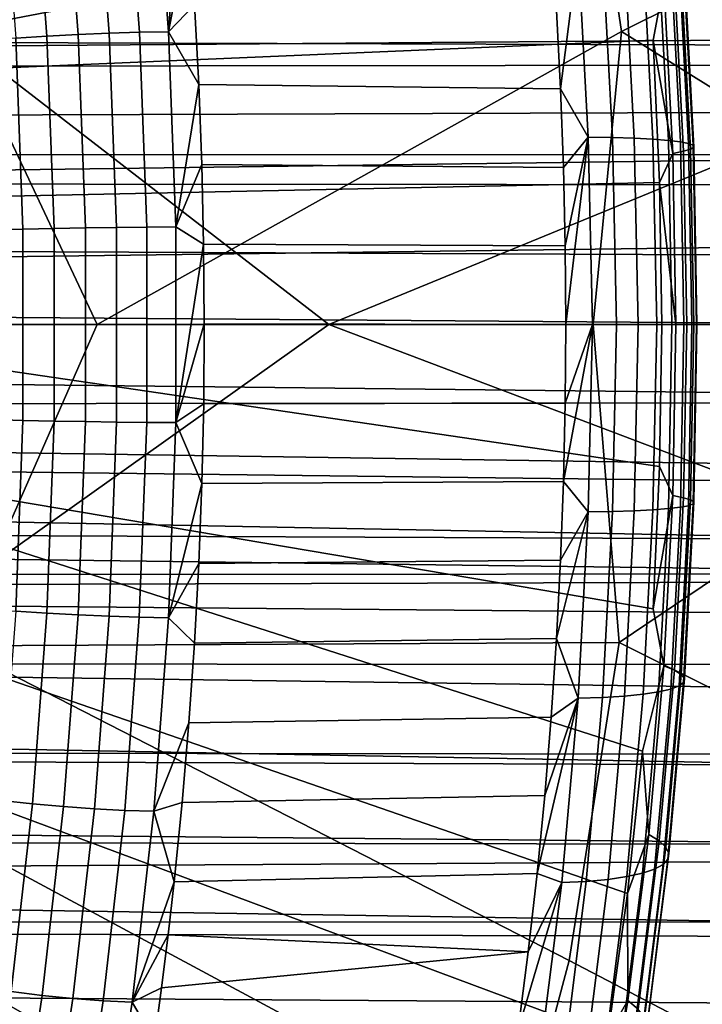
# Model space of a CAD drawing. Header units: metres. Extents: x -240 to 45, y -77 to 27.
# Tile 545 of 656: x -167.7 to -166.44, y -1.26 to 0.56. Entities that reach past the tile are written whole.
import ezdxf

# ---------------------------------------------------------------- set-up
doc = ezdxf.new("R2010")
doc.units = ezdxf.units.M
doc.layers.add('solid_102011X2', color=7, linetype='CONTINUOUS')

msp = doc.modelspace()

# ---------------------------------------------------------------- linework, layer by layer
at = {"layer": 'solid_102011X2'}
for points in [[(-166.829422, 1.715995, 317.413361), (-166.678741, 1.128871, 317.507141), (-167.816666, 0.547114, 316.072815), (-167.904434, 1.140906, 316.01709)], [(-165.583893, 1.697762, 318.887085), (-165.433044, 1.116876, 318.978271), (-166.590897, 0.541343, 317.56134), (-166.678741, 1.128871, 317.507141)], [(-168.320236, 0.448846, 294.012695), (-168.338364, 0.671054, 293.982544), (-166.615921, 1.312201, 296.970276), (-166.57988, 1.050435, 297.031464)], [(-166.678741, 1.128871, 317.507141), (-166.590897, 0.541343, 317.56134), (-167.559082, 0, 316.373596), (-167.816666, 0.547114, 316.072815)], [(-165.433044, 1.116876, 318.978271), (-165.345108, 0.53559, 319.030975), (-165.725067, 0, 318.572296), (-166.590897, 0.541343, 317.56134)], [(-166.540543, 0.941453, 297.106873), (-166.552017, 0.788092, 297.078796), (-168.320236, 0.448846, 294.012695), (-166.57988, 1.050435, 297.031464)], [(-165.85936, 1.02933, 354.862396), (-167.787216, 1.040688, 353.621887), (-167.805511, 0.520484, 353.646332), (-165.877136, 0.514804, 354.886841)], [(-167.536942, 0.537875, 298.252777), (-167.563797, 0.893389, 298.208069), (-167.62085, 0.889287, 298.216309), (-167.594101, 0.535396, 298.260803)], [(-167.481049, 0.539668, 298.238251), (-167.507996, 0.896357, 298.19339), (-167.563797, 0.893389, 298.208069), (-167.536942, 0.537875, 298.252777)], [(-167.42717, 0.540751, 298.217377), (-167.454178, 0.898149, 298.172424), (-167.507996, 0.896357, 298.19339), (-167.481049, 0.539668, 298.238251)], [(-167.42717, 0.540751, 298.217377), (-167.4021, 0.884267, 298.14801), (-167.454178, 0.898149, 298.172424)], [(-167.651779, 0.532263, 298.262207), (-167.678375, 0.884104, 298.217957), (-167.735611, 0.877909, 298.213013), (-167.709198, 0.52852, 298.256958)], [(-167.594101, 0.535396, 298.260803), (-167.62085, 0.889287, 298.216309), (-167.678375, 0.884104, 298.217957), (-167.651779, 0.532263, 298.262207)], [(-167.42717, 0.540751, 298.217377), (-167.389572, 0.737296, 298.168854), (-167.4021, 0.884267, 298.14801)], [(-166.512756, 0.630106, 297.154083), (-166.532211, 0.525326, 297.112427), (-168.320236, 0.448846, 294.012695), (-166.552017, 0.788092, 297.078796)], [(-167.42717, 0.540751, 298.217377), (-167.379349, 0.590225, 298.185883), (-167.389572, 0.737296, 298.168854)], [(-166.670837, 0.689942, 297.74115), (-166.710861, 0.579956, 297.785645), (-166.703278, 0.435068, 297.798492)], [(-166.652466, 0.34588, 297.772369), (-166.670837, 0.689942, 297.74115), (-166.703278, 0.435068, 297.798492)], [(-166.607361, 0.345119, 297.733246), (-166.625702, 0.688429, 297.702087), (-166.670837, 0.689942, 297.74115), (-166.652466, 0.34588, 297.772369)], [(-166.567245, 0.343874, 297.689026), (-166.58551, 0.685952, 297.65799), (-166.625702, 0.688429, 297.702087), (-166.607361, 0.345119, 297.733246)], [(-166.532684, 0.342162, 297.64035), (-166.550858, 0.682547, 297.609467), (-166.58551, 0.685952, 297.65799), (-166.567245, 0.343874, 297.689026)], [(-166.504181, 0.340009, 297.587921), (-166.522232, 0.678263, 297.557251), (-166.550858, 0.682547, 297.609467), (-166.532684, 0.342162, 297.64035)], [(-166.482117, 0.337444, 297.532501), (-166.500031, 0.67316, 297.502045), (-166.522232, 0.678263, 297.557251), (-166.504181, 0.340009, 297.587921)], [(-166.466812, 0.334504, 297.474854), (-166.484589, 0.667312, 297.444672), (-166.500031, 0.67316, 297.502045), (-166.482117, 0.337444, 297.532501)], [(-173.067184, 0.473662, 302.11026), (-173.072586, 0.578627, 302.101257), (-166.100082, 0.66399, 297.899994), (-166.06572, 0.527505, 297.897369)], [(-166.458511, 0.331232, 297.415802), (-166.476105, 0.660801, 297.385925), (-166.484589, 0.667312, 297.444672), (-166.466812, 0.334504, 297.474854)], [(-166.457306, 0.327673, 297.356232), (-166.474716, 0.653721, 297.32666), (-166.476105, 0.660801, 297.385925), (-166.458511, 0.331232, 297.415802)], [(-165.655228, 0.645665, 298.810669), (-177.45076, 0.624427, 305.900574), (-177.436157, 0.467466, 305.907227), (-165.624359, 0.479306, 298.80896)], [(-166.495972, 0.315804, 297.182587), (-166.512756, 0.630106, 297.154083), (-166.493164, 0.638263, 297.2099), (-166.476166, 0.319904, 297.23877)], [(-166.476166, 0.319904, 297.23877), (-166.493164, 0.638263, 297.2099), (-166.480423, 0.646172, 297.2677), (-166.463211, 0.323879, 297.296906)], [(-166.463211, 0.323879, 297.296906), (-166.480423, 0.646172, 297.2677), (-166.474716, 0.653721, 297.32666), (-166.457306, 0.327673, 297.356232)], [(-166.495972, 0.315804, 297.182587), (-166.532211, 0.525326, 297.112427), (-166.512756, 0.630106, 297.154083)], [(-167.42717, 0.540751, 298.217377), (-167.371399, 0.443004, 298.199097), (-167.379349, 0.590225, 298.185883)], [(-166.703278, 0.435068, 297.798492), (-166.710861, 0.579956, 297.785645), (-167.379349, 0.590225, 298.185883), (-167.371399, 0.443004, 298.199097)], [(-167.816666, 0.547114, 316.072815), (-167.559082, 0, 316.373596), (-167.820618, -0.59339, 316.070679), (-168.475739, 0, 315.238678)], [(-173.062866, 0.368671, 302.117432), (-173.067184, 0.473662, 302.11026), (-166.06572, 0.527505, 297.897369), (-166.039459, 0.392424, 297.895355)], [(-167.695938, 0.17626, 298.279053), (-167.709198, 0.52852, 298.256958), (-167.765594, 0.524216, 298.245148), (-167.752441, 0.174822, 298.267029)], [(-167.638428, 0.177511, 298.284454), (-167.651779, 0.532263, 298.262207), (-167.709198, 0.52852, 298.256958), (-167.695938, 0.17626, 298.279053)], [(-167.580673, 0.178558, 298.283173), (-167.594101, 0.535396, 298.260803), (-167.651779, 0.532263, 298.262207), (-167.638428, 0.177511, 298.284454)], [(-167.523438, 0.179386, 298.275269), (-167.536942, 0.537875, 298.252777), (-167.594101, 0.535396, 298.260803), (-167.580673, 0.178558, 298.283173)], [(-166.590897, 0.541343, 317.56134), (-166.643051, 0, 317.483612), (-167.559082, 0, 316.373596)], [(-167.467499, 0.179986, 298.260773), (-167.481049, 0.539668, 298.238251), (-167.536942, 0.537875, 298.252777), (-167.523438, 0.179386, 298.275269)], [(-167.413605, 0.180348, 298.23996), (-167.42717, 0.540751, 298.217377), (-167.481049, 0.539668, 298.238251), (-167.467499, 0.179986, 298.260773)], [(-167.413605, 0.180348, 298.23996), (-167.371399, 0.443004, 298.199097), (-167.42717, 0.540751, 298.217377)], [(-166.590897, 0.541343, 317.56134), (-165.725067, 0, 318.572296), (-166.643051, 0, 317.483612)], [(-167.805511, 0.520484, 353.646332), (-168.60611, 0, 353.133453), (-167.806427, -0.479905, 353.647552), (-167.130966, 0, 354.096191)], [(-168.320236, 0.448846, 294.012695), (-166.532211, 0.525326, 297.112427), (-166.520386, 0.26244, 297.132538), (-168.309326, 0.224867, 294.030853)], [(-165.877136, 0.514804, 354.886841), (-167.805511, 0.520484, 353.646332), (-167.130966, 0, 354.096191)], [(-165.877136, 0.514804, 354.886841), (-167.130966, 0, 354.096191), (-165.878021, -0.474667, 354.888062), (-165.655441, 0, 355.039154)], [(-166.495972, 0.315804, 297.182587), (-166.520386, 0.26244, 297.132538), (-166.532211, 0.525326, 297.112427)], [(-165.624359, 0.479306, 298.80896), (-177.436157, 0.467466, 305.907227), (-177.425766, 0.311099, 305.911896), (-165.602753, 0.313903, 298.80777)], [(-167.413605, 0.180348, 298.23996), (-167.365723, 0.295737, 298.208557), (-167.371399, 0.443004, 298.199097)], [(-166.697876, 0.29007, 297.807678), (-166.703278, 0.435068, 297.798492), (-167.371399, 0.443004, 298.199097), (-167.365723, 0.295737, 298.208557)], [(-166.652466, 0.34588, 297.772369), (-166.703278, 0.435068, 297.798492), (-166.697876, 0.29007, 297.807678)], [(-173.059631, 0.26366, 302.122833), (-173.062866, 0.368671, 302.117432), (-166.039459, 0.392424, 297.895355), (-166.02095, 0.258174, 297.89389)], [(-166.652466, 0.34588, 297.772369), (-166.697876, 0.29007, 297.807678), (-166.694626, 0.145012, 297.813171)], [(-166.652466, 0.34588, 297.772369), (-166.694626, 0.145012, 297.813171), (-166.693542, 0, 297.815002)], [(-166.644485, 0, 297.781403), (-166.652466, 0.34588, 297.772369), (-166.693542, 0, 297.815002)], [(-166.599762, 0, 297.742218), (-166.607361, 0.345119, 297.733246), (-166.652466, 0.34588, 297.772369), (-166.644485, 0, 297.781403)], [(-166.560013, 0, 297.697998), (-166.567245, 0.343874, 297.689026), (-166.607361, 0.345119, 297.733246), (-166.599762, 0, 297.742218)], [(-166.525787, 0, 297.649353), (-166.532684, 0.342162, 297.64035), (-166.567245, 0.343874, 297.689026), (-166.560013, 0, 297.697998)], [(-166.497589, 0, 297.597015), (-166.504181, 0.340009, 297.587921), (-166.532684, 0.342162, 297.64035), (-166.525787, 0, 297.649353)], [(-166.475784, 0, 297.541687), (-166.482117, 0.337444, 297.532501), (-166.504181, 0.340009, 297.587921), (-166.497589, 0, 297.597015)], [(-166.460709, 0, 297.484161), (-166.466812, 0.334504, 297.474854), (-166.482117, 0.337444, 297.532501), (-166.475784, 0, 297.541687)], [(-166.452576, 0, 297.425262), (-166.458511, 0.331232, 297.415802), (-166.466812, 0.334504, 297.474854), (-166.460709, 0, 297.484161)], [(-166.457458, 0, 297.306702), (-166.463211, 0.323879, 297.296906), (-166.457306, 0.327673, 297.356232), (-166.451477, 0, 297.366119)], [(-166.451477, 0, 297.366119), (-166.457306, 0.327673, 297.356232), (-166.458511, 0.331232, 297.415802), (-166.452576, 0, 297.425262)], [(-165.602753, 0.313903, 298.80777), (-177.425766, 0.311099, 305.911896), (-177.419525, 0.15524, 305.914673)], [(-165.602753, 0.313903, 298.80777), (-177.419525, 0.15524, 305.914673), (-177.417419, 0.000006, 305.915588), (-165.590195, 0.152932, 298.806976)], [(-166.490356, 0, 297.192108), (-166.520386, 0.26244, 297.132538), (-166.495972, 0.315804, 297.182587)], [(-166.490356, 0, 297.192108), (-166.495972, 0.315804, 297.182587), (-166.476166, 0.319904, 297.23877), (-166.47049, 0, 297.248413)], [(-166.47049, 0, 297.248413), (-166.476166, 0.319904, 297.23877), (-166.463211, 0.323879, 297.296906), (-166.457458, 0, 297.306702)], [(-167.413605, 0.180348, 298.23996), (-167.362305, 0.148387, 298.214233), (-167.365723, 0.295737, 298.208557)], [(-166.694626, 0.145012, 297.813171), (-166.697876, 0.29007, 297.807678), (-167.365723, 0.295737, 298.208557), (-167.362305, 0.148387, 298.214233)], [(-173.059631, 0.26366, 302.122833), (-166.02095, 0.258174, 297.89389), (-166.010071, 0.126947, 297.892944), (-173.057465, 0.158632, 302.126465)], [(-166.520386, 0.26244, 297.132538), (-166.516449, 0, 297.139191), (-168.305695, 0, 294.036896), (-168.309326, 0.224867, 294.030853)], [(-166.490356, 0, 297.192108), (-166.516449, 0, 297.139191), (-166.520386, 0.26244, 297.132538)], [(-167.695953, -0.176972, 298.279022), (-167.695938, 0.17626, 298.279053), (-167.752441, 0.174822, 298.267029), (-167.752457, -0.175528, 298.267029)], [(-167.638443, -0.178228, 298.284424), (-167.638428, 0.177511, 298.284454), (-167.695938, 0.17626, 298.279053), (-167.695953, -0.176972, 298.279022)], [(-167.580673, -0.179278, 298.283142), (-167.580673, 0.178558, 298.283173), (-167.638428, 0.177511, 298.284454), (-167.638443, -0.178228, 298.284424)], [(-167.523453, -0.18011, 298.275238), (-167.523438, 0.179386, 298.275269), (-167.580673, 0.178558, 298.283173), (-167.580673, -0.179278, 298.283142)], [(-167.467514, -0.180711, 298.260773), (-167.467499, 0.179986, 298.260773), (-167.523438, 0.179386, 298.275269), (-167.523453, -0.18011, 298.275238)], [(-167.41362, -0.181075, 298.239929), (-167.413605, 0.180348, 298.23996), (-167.467499, 0.179986, 298.260773), (-167.467514, -0.180711, 298.260773)], [(-167.41362, -0.181075, 298.239929), (-167.362305, 0.148387, 298.214233), (-167.413605, 0.180348, 298.23996)], [(-165.586319, -0.000012, 298.806732), (-165.590195, 0.152932, 298.806976), (-177.417419, 0.000006, 305.915588)], [(-173.057465, 0.158632, 302.126465), (-166.010071, 0.126947, 297.892944), (-166.006607, -0.000026, 297.892639), (-173.056381, 0.053549, 302.128265)], [(-167.41362, -0.181075, 298.239929), (-167.36116, 0.001021, 298.216156), (-167.362305, 0.148387, 298.214233)], [(-166.693542, 0, 297.815002), (-166.694626, 0.145012, 297.813171), (-167.362305, 0.148387, 298.214233), (-167.36116, 0.001021, 298.216156)], [(-173.056381, 0.053549, 302.128265), (-166.006607, -0.000026, 297.892639), (-166.010193, -0.129811, 297.892944), (-173.056366, -0.051635, 302.128265)], [(-165.58963, -0.143955, 298.806854), (-165.586319, -0.000012, 298.806732), (-177.417419, 0.000006, 305.915588), (-177.419525, -0.154993, 305.914703)], [(-168.305695, 0, 294.036896), (-166.520386, -0.262414, 297.132538), (-166.532211, -0.525265, 297.112427), (-168.309326, -0.224867, 294.030853)], [(-168.305695, 0, 294.036896), (-166.516449, 0, 297.139191), (-166.520386, -0.262414, 297.132538)], [(-167.130966, 0, 354.096191), (-167.806427, -0.479905, 353.647552), (-165.878021, -0.474667, 354.888062)], [(-167.41362, -0.181075, 298.239929), (-167.362274, -0.146349, 298.214294), (-167.36116, 0.001021, 298.216156)], [(-166.694626, -0.145011, 297.813171), (-166.693542, 0, 297.815002), (-167.36116, 0.001021, 298.216156), (-167.362274, -0.146349, 298.214294)], [(-166.644485, 0, 297.781403), (-166.693542, 0, 297.815002), (-166.694626, -0.145011, 297.813171)], [(-166.490356, 0, 297.192108), (-166.495972, -0.315802, 297.182587), (-166.520386, -0.262414, 297.132538), (-166.516449, 0, 297.139191)], [(-166.594849, -0.587131, 317.559296), (-167.820618, -0.59339, 316.070679), (-167.559082, 0, 316.373596), (-166.643051, 0, 317.483612)], [(-166.644485, 0, 297.781403), (-166.694626, -0.145011, 297.813171), (-166.697876, -0.290064, 297.807678)], [(-166.652466, -0.345877, 297.772369), (-166.644485, 0, 297.781403), (-166.697876, -0.290064, 297.807678)], [(-166.607361, -0.345116, 297.733246), (-166.599762, 0, 297.742218), (-166.644485, 0, 297.781403), (-166.652466, -0.345877, 297.772369)], [(-166.594849, -0.587131, 317.559296), (-166.643051, 0, 317.483612), (-165.725067, 0, 318.572296)], [(-166.567245, -0.343871, 297.689026), (-166.560013, 0, 297.697998), (-166.599762, 0, 297.742218), (-166.607361, -0.345116, 297.733246)], [(-165.441971, -1.162151, 318.973206), (-166.594849, -0.587131, 317.559296), (-165.725067, 0, 318.572296), (-165.34906, -0.580892, 319.028992)], [(-166.532684, -0.34216, 297.64035), (-166.525787, 0, 297.649353), (-166.560013, 0, 297.697998), (-166.567245, -0.343871, 297.689026)], [(-166.504181, -0.340006, 297.587921), (-166.497589, 0, 297.597015), (-166.525787, 0, 297.649353), (-166.532684, -0.34216, 297.64035)], [(-166.482117, -0.337441, 297.532501), (-166.475784, 0, 297.541687), (-166.497589, 0, 297.597015), (-166.504181, -0.340006, 297.587921)], [(-166.495972, -0.315802, 297.182587), (-166.490356, 0, 297.192108), (-166.47049, 0, 297.248413), (-166.476166, -0.319901, 297.23877)], [(-166.466812, -0.334502, 297.474854), (-166.460709, 0, 297.484161), (-166.475784, 0, 297.541687), (-166.482117, -0.337441, 297.532501)], [(-166.476166, -0.319901, 297.23877), (-166.47049, 0, 297.248413), (-166.457458, 0, 297.306702), (-166.463211, -0.323877, 297.296906)], [(-166.458511, -0.331229, 297.415802), (-166.452576, 0, 297.425262), (-166.460709, 0, 297.484161), (-166.466812, -0.334502, 297.474854)], [(-166.463211, -0.323877, 297.296906), (-166.457458, 0, 297.306702), (-166.451477, 0, 297.366119), (-166.457306, -0.327671, 297.356232)], [(-166.457306, -0.327671, 297.356232), (-166.451477, 0, 297.366119), (-166.452576, 0, 297.425262), (-166.458511, -0.331229, 297.415802)], [(-173.056366, -0.051635, 302.128265), (-166.010193, -0.129811, 297.892944), (-166.021408, -0.261996, 297.893951), (-173.057434, -0.156937, 302.126495)], [(-165.553009, -0.230133, 298.778168), (-165.58963, -0.143955, 298.806854), (-177.419525, -0.154993, 305.914703), (-165.601288, -0.298065, 298.80777)], [(-166.694626, -0.145011, 297.813171), (-167.362274, -0.146349, 298.214294), (-167.365662, -0.293712, 298.208649), (-166.697876, -0.290064, 297.807678)], [(-165.621902, -0.460373, 298.809082), (-165.601288, -0.298065, 298.80777), (-177.419525, -0.154993, 305.914703), (-177.425751, -0.310639, 305.911926)], [(-173.057434, -0.156937, 302.126495), (-166.021408, -0.261996, 297.893951), (-166.040573, -0.396966, 297.89563), (-173.059586, -0.262272, 302.122894)], [(-167.41362, -0.181075, 298.239929), (-167.365662, -0.293712, 298.208649), (-167.362274, -0.146349, 298.214294)], [(-167.709244, -0.529227, 298.256897), (-167.695953, -0.176972, 298.279022), (-167.752457, -0.175528, 298.267029), (-167.76564, -0.524917, 298.245087)], [(-167.651825, -0.532975, 298.262146), (-167.638443, -0.178228, 298.284424), (-167.695953, -0.176972, 298.279022), (-167.709244, -0.529227, 298.256897)], [(-167.594147, -0.536111, 298.260742), (-167.580673, -0.179278, 298.283142), (-167.638443, -0.178228, 298.284424), (-167.651825, -0.532975, 298.262146)], [(-167.536972, -0.538594, 298.252716), (-167.523453, -0.18011, 298.275238), (-167.580673, -0.179278, 298.283142), (-167.594147, -0.536111, 298.260742)], [(-167.481094, -0.540389, 298.23819), (-167.467514, -0.180711, 298.260773), (-167.523453, -0.18011, 298.275238), (-167.536972, -0.538594, 298.252716)], [(-167.427216, -0.541474, 298.217316), (-167.41362, -0.181075, 298.239929), (-167.467514, -0.180711, 298.260773), (-167.481094, -0.540389, 298.23819)], [(-167.427216, -0.541474, 298.217316), (-167.365662, -0.293712, 298.208649), (-167.41362, -0.181075, 298.239929)], [(-168.309326, -0.224867, 294.030853), (-166.552002, -0.788013, 297.078796), (-166.579865, -1.050358, 297.031494), (-168.320236, -0.448846, 294.012695)], [(-166.512756, -0.630106, 297.154083), (-166.552002, -0.788013, 297.078796), (-168.309326, -0.224867, 294.030853), (-166.532211, -0.525265, 297.112427)], [(-173.062836, -0.367552, 302.117523), (-173.059586, -0.262272, 302.122894), (-166.040573, -0.396966, 297.89563)], [(-166.495972, -0.315802, 297.182587), (-166.532211, -0.525265, 297.112427), (-166.520386, -0.262414, 297.132538)], [(-166.697876, -0.290064, 297.807678), (-167.365662, -0.293712, 298.208649), (-167.371307, -0.441002, 298.199249), (-166.703278, -0.435056, 297.798492)], [(-166.652466, -0.345877, 297.772369), (-166.697876, -0.290064, 297.807678), (-166.703278, -0.435056, 297.798492)], [(-167.427216, -0.541474, 298.217316), (-167.371307, -0.441002, 298.199249), (-167.365662, -0.293712, 298.208649)], [(-165.621902, -0.460373, 298.809082), (-177.425751, -0.310639, 305.911926), (-177.436111, -0.466818, 305.907257)], [(-166.512756, -0.630106, 297.154083), (-166.532211, -0.525265, 297.112427), (-166.495972, -0.315802, 297.182587)], [(-166.512756, -0.630106, 297.154083), (-166.495972, -0.315802, 297.182587), (-166.476166, -0.319901, 297.23877), (-166.493164, -0.638263, 297.2099)], [(-166.493164, -0.638263, 297.2099), (-166.476166, -0.319901, 297.23877), (-166.463211, -0.323877, 297.296906), (-166.480423, -0.646172, 297.2677)], [(-166.480423, -0.646172, 297.2677), (-166.463211, -0.323877, 297.296906), (-166.457306, -0.327671, 297.356232), (-166.474716, -0.653721, 297.32663)], [(-166.625702, -0.688429, 297.702087), (-166.607361, -0.345116, 297.733246), (-166.652466, -0.345877, 297.772369), (-166.670837, -0.689942, 297.74115)], [(-166.58551, -0.685952, 297.65799), (-166.567245, -0.343871, 297.689026), (-166.607361, -0.345116, 297.733246), (-166.625702, -0.688429, 297.702087)], [(-166.550858, -0.682547, 297.609467), (-166.532684, -0.34216, 297.64035), (-166.567245, -0.343871, 297.689026), (-166.58551, -0.685952, 297.65799)], [(-166.522232, -0.678263, 297.557251), (-166.504181, -0.340006, 297.587921), (-166.532684, -0.34216, 297.64035), (-166.550858, -0.682547, 297.609467)], [(-166.500031, -0.67316, 297.502045), (-166.482117, -0.337441, 297.532501), (-166.504181, -0.340006, 297.587921), (-166.522232, -0.678263, 297.557251)], [(-166.484589, -0.667312, 297.444672), (-166.466812, -0.334502, 297.474854), (-166.482117, -0.337441, 297.532501), (-166.500031, -0.67316, 297.502045)], [(-166.476105, -0.660801, 297.385925), (-166.458511, -0.331229, 297.415802), (-166.466812, -0.334502, 297.474854), (-166.484589, -0.667312, 297.444672)], [(-166.474716, -0.653721, 297.32663), (-166.457306, -0.327671, 297.356232), (-166.458511, -0.331229, 297.415802), (-166.476105, -0.660801, 297.385925)], [(-166.652466, -0.345877, 297.772369), (-166.703278, -0.435056, 297.798492), (-166.710861, -0.579937, 297.785645)], [(-166.670837, -0.689942, 297.74115), (-166.652466, -0.345877, 297.772369), (-166.710861, -0.579937, 297.785645)], [(-173.062836, -0.367552, 302.117523), (-166.040573, -0.396966, 297.89563), (-166.068085, -0.534949, 297.897919), (-173.067154, -0.472821, 302.110321)], [(-166.703278, -0.435056, 297.798492), (-167.371307, -0.441002, 298.199249), (-167.379227, -0.588254, 298.186066), (-166.710861, -0.579937, 297.785645)], [(-168.338364, -0.671054, 293.982544), (-168.320236, -0.448846, 294.012695), (-166.579865, -1.050358, 297.031494), (-166.615906, -1.312135, 296.970306)], [(-167.427216, -0.541474, 298.217316), (-167.379227, -0.588254, 298.186066), (-167.371307, -0.441002, 298.199249)], [(-165.652161, -0.627647, 298.810913), (-165.621902, -0.460373, 298.809082), (-177.436111, -0.466818, 305.907257), (-177.450653, -0.623609, 305.900604)], [(-173.067154, -0.472821, 302.110321), (-166.068085, -0.534949, 297.897919), (-166.103806, -0.673311, 297.900848), (-173.072556, -0.578048, 302.101318)], [(-165.878021, -0.474667, 354.888062), (-167.806427, -0.479905, 353.647552), (-167.789078, -1.0002, 353.624359), (-165.861176, -0.989284, 354.864899)], [(-167.678436, -0.88481, 298.217865), (-167.651825, -0.532975, 298.262146), (-167.709244, -0.529227, 298.256897), (-167.735672, -0.878611, 298.212921)], [(-167.620911, -0.889997, 298.216187), (-167.594147, -0.536111, 298.260742), (-167.651825, -0.532975, 298.262146), (-167.678436, -0.88481, 298.217865)], [(-167.563873, -0.894102, 298.207977), (-167.536972, -0.538594, 298.252716), (-167.594147, -0.536111, 298.260742), (-167.620911, -0.889997, 298.216187)], [(-167.508072, -0.897072, 298.193268), (-167.481094, -0.540389, 298.23819), (-167.536972, -0.538594, 298.252716), (-167.563873, -0.894102, 298.207977)], [(-167.454254, -0.898865, 298.172333), (-167.427216, -0.541474, 298.217316), (-167.481094, -0.540389, 298.23819), (-167.508072, -0.897072, 298.193268)], [(-167.427216, -0.541474, 298.217316), (-167.454254, -0.898865, 298.172333), (-167.389435, -0.735365, 298.169098), (-167.379227, -0.588254, 298.186066)], [(-173.072556, -0.578048, 302.101318), (-166.103806, -0.673311, 297.900848), (-166.148514, -0.813664, 297.90451), (-173.079056, -0.683134, 302.090515)], [(-166.710861, -0.579937, 297.785645), (-167.379227, -0.588254, 298.186066), (-167.389435, -0.735365, 298.169098), (-166.720627, -0.724744, 297.769073)], [(-166.670837, -0.689942, 297.74115), (-166.710861, -0.579937, 297.785645), (-166.720627, -0.724744, 297.769073)], [(-166.843491, -1.761717, 317.404785), (-167.913361, -1.187155, 316.011719), (-167.820618, -0.59339, 316.070679), (-166.687668, -1.174633, 317.501953)], [(-166.687668, -1.174633, 317.501953), (-167.820618, -0.59339, 316.070679), (-166.594849, -0.587131, 317.559296)], [(-165.597961, -1.742998, 318.878723), (-166.687668, -1.174633, 317.501953), (-166.594849, -0.587131, 317.559296), (-165.441971, -1.162151, 318.973206)], [(-165.69136, -0.793854, 298.813171), (-165.652161, -0.627647, 298.810913), (-177.450653, -0.623609, 305.900604), (-177.469452, -0.781045, 305.891968)], [(-166.540543, -0.941453, 297.106873), (-166.552002, -0.788013, 297.078796), (-166.512756, -0.630106, 297.154083)], [(-166.540543, -0.941453, 297.106873), (-166.512756, -0.630106, 297.154083), (-166.493164, -0.638263, 297.2099), (-166.521317, -0.953585, 297.162079)], [(-166.521317, -0.953585, 297.162079), (-166.493164, -0.638263, 297.2099), (-166.480423, -0.646172, 297.2677), (-166.508911, -0.965348, 297.219299)], [(-166.508911, -0.965348, 297.219299), (-166.480423, -0.646172, 297.2677), (-166.474716, -0.653721, 297.32663), (-166.503525, -0.976574, 297.27771)], [(-166.503525, -0.976574, 297.27771), (-166.474716, -0.653721, 297.32663), (-166.476105, -0.660801, 297.385925), (-166.505234, -0.987103, 297.336456)], [(-168.338364, -0.671054, 293.982544), (-166.660294, -1.573154, 296.894928), (-166.713196, -1.833068, 296.805145), (-168.363632, -0.890614, 293.94046)], [(-168.338364, -0.671054, 293.982544), (-166.615906, -1.312135, 296.970306), (-166.660294, -1.573154, 296.894928)], [(-166.513992, -0.996786, 297.394714), (-166.484589, -0.667312, 297.444672), (-166.500031, -0.67316, 297.502045), (-166.529694, -1.005483, 297.45166)], [(-166.505234, -0.987103, 297.336456), (-166.476105, -0.660801, 297.385925), (-166.484589, -0.667312, 297.444672), (-166.513992, -0.996786, 297.394714)], [(-173.086624, -0.788035, 302.077911), (-173.079056, -0.683134, 302.090515), (-166.148514, -0.813664, 297.90451)], [(-166.670837, -0.689942, 297.74115), (-166.732574, -0.869376, 297.74884), (-166.746735, -1.013871, 297.724854)], [(-166.701233, -1.030438, 297.689545), (-166.670837, -0.689942, 297.74115), (-166.746735, -1.013871, 297.724854)], [(-166.670837, -0.689942, 297.74115), (-166.720627, -0.724744, 297.769073), (-166.732574, -0.869376, 297.74884)], [(-166.656021, -1.028188, 297.650574), (-166.625702, -0.688429, 297.702087), (-166.670837, -0.689942, 297.74115), (-166.701233, -1.030438, 297.689545)], [(-166.615738, -1.024506, 297.606659), (-166.58551, -0.685952, 297.65799), (-166.625702, -0.688429, 297.702087), (-166.656021, -1.028188, 297.650574)], [(-166.580933, -1.019443, 297.558411), (-166.550858, -0.682547, 297.609467), (-166.58551, -0.685952, 297.65799), (-166.615738, -1.024506, 297.606659)], [(-166.552124, -1.013072, 297.5065), (-166.522232, -0.678263, 297.557251), (-166.550858, -0.682547, 297.609467), (-166.580933, -1.019443, 297.558411)], [(-166.529694, -1.005483, 297.45166), (-166.500031, -0.67316, 297.502045), (-166.522232, -0.678263, 297.557251), (-166.552124, -1.013072, 297.5065)], [(-166.720627, -0.724744, 297.769073), (-167.389435, -0.735365, 298.169098), (-167.401932, -0.882381, 298.148285), (-166.732574, -0.869376, 297.74884)], [(-167.454254, -0.898865, 298.172333), (-167.401932, -0.882381, 298.148285), (-167.389435, -0.735365, 298.169098)], [(-165.740219, -0.961028, 298.81604), (-165.69136, -0.793854, 298.813171), (-177.469452, -0.781045, 305.891968), (-177.492569, -0.939138, 305.881317)], [(-173.086624, -0.788035, 302.077911), (-166.148514, -0.813664, 297.90451), (-166.202957, -0.956881, 297.908936), (-173.095291, -0.892795, 302.063507)], [(-166.540543, -0.941453, 297.106873), (-166.579865, -1.050358, 297.031494), (-166.552002, -0.788013, 297.078796)], [(-166.732574, -0.869376, 297.74884), (-167.401932, -0.882381, 298.148285), (-167.416718, -1.029196, 298.123657), (-166.746735, -1.013871, 297.724854)], [(-168.363632, -0.890614, 293.94046), (-166.774841, -2.091549, 296.700562), (-166.845444, -2.348176, 296.580841), (-168.395966, -1.106659, 293.886658)], [(-168.363632, -0.890614, 293.94046), (-166.713196, -1.833068, 296.805145), (-166.774841, -2.091549, 296.700562)], [(-167.717957, -1.231872, 298.1521), (-167.678436, -0.88481, 298.217865), (-167.735672, -0.878611, 298.212921), (-167.774918, -1.223288, 298.147614)], [(-167.66066, -1.239054, 298.150055), (-167.620911, -0.889997, 298.216187), (-167.678436, -0.88481, 298.217865), (-167.717957, -1.231872, 298.1521)], [(-167.60379, -1.244739, 298.141541), (-167.563873, -0.894102, 298.207977), (-167.620911, -0.889997, 298.216187), (-167.66066, -1.239054, 298.150055)], [(-167.454254, -0.898865, 298.172333), (-167.416718, -1.029196, 298.123657), (-167.401932, -0.882381, 298.148285)], [(-173.095291, -0.892795, 302.063507), (-166.202957, -0.956881, 297.908936), (-166.26799, -1.103682, 297.914154), (-173.105042, -0.997429, 302.047272)], [(-167.548111, -1.248851, 298.126617), (-167.508072, -0.897072, 298.193268), (-167.563873, -0.894102, 298.207977), (-167.60379, -1.244739, 298.141541)], [(-167.49437, -1.251334, 298.10553), (-167.454254, -0.898865, 298.172333), (-167.508072, -0.897072, 298.193268), (-167.548111, -1.248851, 298.126617)], [(-167.49437, -1.251334, 298.10553), (-167.416718, -1.029196, 298.123657), (-167.454254, -0.898865, 298.172333)], [(-165.799591, -1.130998, 298.819489), (-165.740219, -0.961028, 298.81604), (-177.492569, -0.939138, 305.881317), (-177.520096, -1.0979, 305.868591)], [(-166.579086, -1.248456, 297.041412), (-166.579865, -1.050358, 297.031494), (-166.540543, -0.941453, 297.106873)], [(-166.579086, -1.248456, 297.041412), (-166.540543, -0.941453, 297.106873), (-166.521317, -0.953585, 297.162079), (-166.560333, -1.264443, 297.095825)], [(-166.560333, -1.264443, 297.095825), (-166.521317, -0.953585, 297.162079), (-166.508911, -0.965348, 297.219299), (-166.548401, -1.279944, 297.152252)], [(-166.548401, -1.279944, 297.152252), (-166.508911, -0.965348, 297.219299), (-166.503525, -0.976574, 297.27771), (-166.543457, -1.294737, 297.209869)], [(-166.543457, -1.294737, 297.209869), (-166.503525, -0.976574, 297.27771), (-166.505234, -0.987103, 297.336456), (-166.545578, -1.308612, 297.267914)], [(-173.115875, -1.101943, 302.029236), (-173.105042, -0.997429, 302.047272), (-166.26799, -1.103682, 297.914154)], [(-165.861176, -0.989284, 354.864899), (-167.789078, -1.0002, 353.624359), (-167.759567, -1.518954, 353.5849), (-165.83252, -1.502377, 354.825439)], [(-166.554733, -1.321371, 297.325531), (-166.513992, -0.996786, 297.394714), (-166.529694, -1.005483, 297.45166), (-166.570786, -1.332832, 297.381897)], [(-166.545578, -1.308612, 297.267914), (-166.505234, -0.987103, 297.336456), (-166.513992, -0.996786, 297.394714), (-166.554733, -1.321371, 297.325531)], [(-166.763092, -1.158134, 297.697113), (-166.746735, -1.013871, 297.724854), (-167.416718, -1.029196, 298.123657), (-167.427872, -1.126973, 298.105103)], [(-166.701233, -1.030438, 297.689545), (-166.746735, -1.013871, 297.724854), (-166.763092, -1.158134, 297.697113)], [(-166.593506, -1.342831, 297.436218), (-166.552124, -1.013072, 297.5065), (-166.580933, -1.019443, 297.558411), (-166.622574, -1.351226, 297.487671)], [(-166.570786, -1.332832, 297.381897), (-166.529694, -1.005483, 297.45166), (-166.552124, -1.013072, 297.5065), (-166.593506, -1.342831, 297.436218)], [(-167.49437, -1.251334, 298.10553), (-167.427872, -1.126973, 298.105103), (-167.416718, -1.029196, 298.123657)], [(-166.701233, -1.030438, 297.689545), (-166.763092, -1.158134, 297.697113), (-166.781677, -1.302176, 297.665619)], [(-166.743301, -1.365711, 297.618073), (-166.701233, -1.030438, 297.689545), (-166.781677, -1.302176, 297.665619)], [(-166.698013, -1.362748, 297.579285), (-166.656021, -1.028188, 297.650574), (-166.701233, -1.030438, 297.689545), (-166.743301, -1.365711, 297.618073)], [(-166.657578, -1.357896, 297.535614), (-166.615738, -1.024506, 297.606659), (-166.656021, -1.028188, 297.650574), (-166.698013, -1.362748, 297.579285)], [(-166.622574, -1.351226, 297.487671), (-166.580933, -1.019443, 297.558411), (-166.615738, -1.024506, 297.606659), (-166.657578, -1.357896, 297.535614)], [(-166.579086, -1.248456, 297.041412), (-166.615906, -1.312135, 296.970306), (-166.579865, -1.050358, 297.031494)], [(-165.871002, -1.306085, 298.823639), (-165.799591, -1.130998, 298.819489), (-177.520096, -1.0979, 305.868591), (-177.552078, -1.257347, 305.853699)], [(-173.115875, -1.101943, 302.029236), (-166.26799, -1.103682, 297.914154), (-166.343948, -1.25315, 297.920258), (-173.127808, -1.206326, 302.009369)], [(-168.395966, -1.106659, 293.886658), (-166.845444, -2.348176, 296.580841), (-166.925201, -2.602409, 296.445618), (-168.435211, -1.318336, 293.82135)], [(-167.49437, -1.251334, 298.10553), (-167.440063, -1.224663, 298.084808), (-167.427872, -1.126973, 298.105103)], [(-166.763092, -1.158134, 297.697113), (-167.427872, -1.126973, 298.105103), (-167.440063, -1.224663, 298.084808)], [(-166.763092, -1.158134, 297.697113), (-167.440063, -1.224663, 298.084808), (-167.453293, -1.322212, 298.062805), (-166.781677, -1.302176, 297.665619)], [(-166.687668, -1.174633, 317.501953), (-165.597961, -1.742998, 318.878723), (-165.886032, -2.3246, 318.66449), (-166.843491, -1.761717, 317.404785)], [(-167.913361, -1.187155, 316.011719), (-166.843491, -1.761717, 317.404785), (-167.12291, -2.349406, 317.194519), (-168.069046, -1.7805, 315.911835)], [(-173.127808, -1.206326, 302.009369), (-166.343948, -1.25315, 297.920258), (-166.431763, -1.405533, 297.927307), (-173.140854, -1.3106, 301.987671)], [(-167.712952, -1.581532, 298.063019), (-167.66066, -1.239054, 298.150055), (-167.717957, -1.231872, 298.1521), (-167.769958, -1.572428, 298.065552)], [(-167.49437, -1.251334, 298.10553), (-167.453293, -1.322212, 298.062805), (-167.440063, -1.224663, 298.084808)], [(-167.656326, -1.588737, 298.054108), (-167.60379, -1.244739, 298.141541), (-167.66066, -1.239054, 298.150055), (-167.712952, -1.581532, 298.063019)], [(-167.600815, -1.593949, 298.03891), (-167.548111, -1.248851, 298.126617), (-167.60379, -1.244739, 298.141541), (-167.656326, -1.588737, 298.054108)], [(-167.54718, -1.597097, 298.01767), (-167.49437, -1.251334, 298.10553), (-167.548111, -1.248851, 298.126617), (-167.600815, -1.593949, 298.03891)], [(-167.54718, -1.597097, 298.01767), (-167.453293, -1.322212, 298.062805), (-167.49437, -1.251334, 298.10553)], [(-166.628006, -1.549823, 296.958344), (-166.615906, -1.312135, 296.970306), (-166.579086, -1.248456, 297.041412)], [(-166.628006, -1.549823, 296.958344), (-166.579086, -1.248456, 297.041412), (-166.560333, -1.264443, 297.095825), (-166.609863, -1.569516, 297.011719)]]:
    msp.add_3dface(points, dxfattribs=at)

doc.saveas('drawing.dxf')
